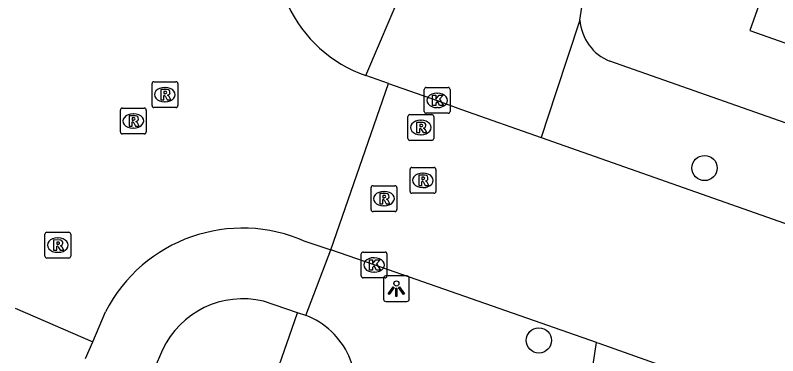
# Model space of a CAD drawing. Extents: x 163268 to 164360, y 381529 to 382285.
# Drawn here: x 163664.69 to 163694.24, y 381813.93 to 381827.13 of the extents above; entities that cross this region are included whole.
import ezdxf

# ---------------------------------------------------------------- set-up
doc = ezdxf.new("R2010")
doc.units = 0
for name, color, linetype in [('IMGEO_Boom', 7, 'Continuous'), ('IMGEO_Groenvoorziening', 7, 'Continuous'), ('IMGEO_Kolk', 7, 'Continuous'), ('IMGEO_Lichtpunt', 7, 'Continuous'), ('IMGEO_Pand', 7, 'Continuous'), ('IMGEO_Rijbaan_lokaal_open', 7, 'Continuous'), ('IMGEO_Rioolput', 7, 'Continuous'), ('IMGEO_Voetpad_open', 7, 'Continuous')]:
    doc.layers.add(name, color=color, linetype=linetype)

msp = doc.modelspace()

# ---------------------------------------------------------------- linework, layer by layer
at = {"layer": 'IMGEO_Boom'}
for centre in [(163691.408, 381821.21), (163684.985, 381814.526)]:
    msp.add_circle(centre, 0.489, dxfattribs=at)
at = {"layer": 'IMGEO_Groenvoorziening'}
msp.add_lwpolyline([(163668.78, 381810.415), (163670.194, 381809.286), (163669.274, 381807.048), (163670.285, 381806.507), (163671.945, 381807.337), (163673.083, 381808.276), (163675.631, 381815.598)], dxfattribs=at)
at = {"layer": 'IMGEO_Kolk'}
for p, q in [((163680.618, 381824.333), (163681.47, 381824.333)), ((163680.543, 381823.407), (163680.543, 381824.259)), ((163681.031, 381824.113), (163681.056, 381824.113)), ((163681.544, 381824.259), (163681.544, 381823.407)), ((163681.054, 381823.553), (163681.029, 381823.553)), ((163681.47, 381823.333), (163680.618, 381823.333)), ((163678.096, 381817.026), (163678.096, 381817.878)), ((163678.171, 381817.952), (163679.023, 381817.952)), ((163679.097, 381817.878), (163679.097, 381817.026)), ((163678.584, 381817.732), (163678.609, 381817.732)), ((163679.023, 381816.952), (163678.171, 381816.952)), ((163678.607, 381817.172), (163678.582, 381817.172))]:
    msp.add_line(p, q, dxfattribs=at)
for points in [[(163680.618, 381824.333), (163681.47, 381824.333)], [(163680.543, 381823.407), (163680.543, 381824.259)], [(163680.864, 381824.033), (163680.987, 381824.033), (163680.987, 381823.882), (163681.117, 381824.033), (163681.281, 381824.033), (163681.135, 381823.882), (163681.288, 381823.633), (163681.136, 381823.633), (163681.051, 381823.797), (163680.987, 381823.73), (163680.987, 381823.633), (163680.864, 381823.633), (163680.864, 381824.033)], [(163681.544, 381824.259), (163681.544, 381823.407)], [(163681.47, 381823.333), (163680.618, 381823.333)], [(163678.096, 381817.026), (163678.096, 381817.878)], [(163678.171, 381817.952), (163679.023, 381817.952)], [(163679.097, 381817.878), (163679.097, 381817.026)], [(163678.417, 381817.652), (163678.54, 381817.652), (163678.54, 381817.501), (163678.67, 381817.652), (163678.834, 381817.652), (163678.688, 381817.501), (163678.841, 381817.252), (163678.689, 381817.252), (163678.604, 381817.416), (163678.54, 381817.349), (163678.54, 381817.252), (163678.417, 381817.252), (163678.417, 381817.652)], [(163679.023, 381816.952), (163678.171, 381816.952)]]:
    msp.add_lwpolyline(points, dxfattribs=at)
for centre, start, end in [((163680.62, 381824.257), 91.552, 178.448), ((163680.62, 381824.257), 91.552, 178.448), ((163681.468, 381824.257), 1.552, 88.448), ((163681.468, 381824.257), 1.552, 88.448), ((163680.62, 381823.409), 181.552, 268.448), ((163680.62, 381823.409), 181.552, 268.448), ((163681.468, 381823.409), 271.552, 358.448), ((163681.468, 381823.409), 271.552, 358.448), ((163678.173, 381817.876), 91.552, 178.448), ((163678.173, 381817.876), 91.552, 178.448), ((163679.021, 381817.876), 1.552, 88.448), ((163679.021, 381817.876), 1.552, 88.448), ((163678.173, 381817.028), 181.552, 268.448), ((163678.173, 381817.028), 181.552, 268.448), ((163679.021, 381817.028), 271.552, 358.448), ((163679.021, 381817.028), 271.552, 358.448)]:
    msp.add_arc(centre, 0.0765, start, end, dxfattribs=at)
for centre, major_axis, ratio, start_param, end_param in [((163681.03, 381823.833), (-0.387, 0.002), 0.722429, 4.712389, 7.853982), ((163681.055, 381823.833), (-0.39, 0.002), 0.717154, 1.570796, 4.712389), ((163678.583, 381817.452), (-0.387, 0.002), 0.722429, 4.712389, 7.853982), ((163678.608, 381817.452), (-0.39, 0.002), 0.717154, 1.570796, 4.712389)]:
    msp.add_ellipse(centre, major_axis=major_axis, ratio=ratio, start_param=start_param, end_param=end_param, dxfattribs=at)
at = {"layer": 'IMGEO_Lichtpunt'}
for p, q in [((163678.962, 381816.936), (163678.962, 381816.129)), ((163678.962, 381816.936), (163678.962, 381816.129)), ((163679.864, 381817.031), (163679.056, 381817.031)), ((163679.864, 381817.031), (163679.056, 381817.031)), ((163679.958, 381816.129), (163679.958, 381816.936)), ((163679.958, 381816.129), (163679.958, 381816.936)), ((163679.056, 381816.035), (163679.864, 381816.035)), ((163679.056, 381816.035), (163679.864, 381816.035))]:
    msp.add_line(p, q, dxfattribs=at)
for points in [[(163679.336, 381816.6), (163679.375, 381816.572), (163679.187, 381816.31), (163679.149, 381816.337), (163679.336, 381816.6)], [(163679.548, 381816.572), (163679.586, 381816.599), (163679.773, 381816.337), (163679.734, 381816.309), (163679.548, 381816.572)], [(163679.438, 381816.552), (163679.485, 381816.552), (163679.485, 381816.23), (163679.438, 381816.23), (163679.438, 381816.552)]]:
    msp.add_lwpolyline(points, dxfattribs=at)
msp.add_circle((163679.461, 381816.734), 0.0994, dxfattribs=at)
for centre, start, end in [((163679.056, 381816.936), 90, 180), ((163679.056, 381816.936), 90, 180), ((163679.864, 381816.936), 0, 90), ((163679.864, 381816.936), 0, 90), ((163679.056, 381816.129), 180, 270), ((163679.056, 381816.129), 180, 270), ((163679.864, 381816.129), 270, 0), ((163679.864, 381816.129), 270, 360)]:
    msp.add_arc(centre, 0.0946, start, end, dxfattribs=at)
at = {"layer": 'IMGEO_Pand'}
msp.add_lwpolyline([(163701.857, 381831.919), (163700.801, 381832.29), (163700.635, 381831.858), (163695.918, 381833.516), (163695.002, 381830.913), (163694.733, 381831.008), (163693.163, 381826.545), (163699.215, 381824.416)], dxfattribs=at)
at = {"layer": 'IMGEO_Rijbaan_lokaal_open'}
for points in [[(163679.157, 381824.486), (163678.279, 381824.794)], [(163676.919, 381818.032), (163679.157, 381824.486)], [(163679.157, 381824.486), (163681.044, 381823.833), (163681.989, 381823.48), (163685.076, 381822.394)], [(163685.076, 381822.394), (163704.639, 381815.509), (163720.044, 381810.112), (163726.041, 381807.998)], [(163675.949, 381818.355), (163676.919, 381818.032)], [(163687.218, 381814.444), (163678.597, 381817.452), (163676.919, 381818.032)], [(163664.687, 381815.77), (163667.695, 381814.465)], [(163667.695, 381814.465), (163668.182, 381815.637)], [(163667.414, 381813.825), (163667.695, 381814.465)], [(163687.218, 381814.444), (163687.304, 381814.414), (163703.06, 381808.819), (163722.904, 381801.849)]]:
    msp.add_lwpolyline(points, dxfattribs=at)
for centre, radius, start, end in [((163679.996, 381829.736), 5.232, 158.8861, 250.845), ((163673.499, 381812.901), 5.979, 65.8059, 152.7683)]:
    msp.add_arc(centre, radius, start, end, dxfattribs=at)
at = {"layer": 'IMGEO_Rioolput'}
for p, q in [((163669.989, 381823.63), (163669.989, 381824.482)), ((163670.064, 381824.556), (163670.916, 381824.556)), ((163670.477, 381824.336), (163670.502, 381824.336)), ((163670.99, 381824.482), (163670.99, 381823.63)), ((163670.5, 381823.776), (163670.475, 381823.776)), ((163668.763, 381822.608), (163668.763, 381823.46)), ((163668.838, 381823.534), (163669.69, 381823.534)), ((163669.764, 381823.46), (163669.764, 381822.608)), ((163670.916, 381823.556), (163670.064, 381823.556)), ((163669.251, 381823.314), (163669.276, 381823.314)), ((163679.909, 381822.356), (163679.909, 381823.208)), ((163679.984, 381823.282), (163680.836, 381823.282)), ((163680.91, 381823.208), (163680.91, 381822.356)), ((163680.397, 381823.062), (163680.422, 381823.062)), ((163669.69, 381822.534), (163668.838, 381822.534)), ((163669.274, 381822.754), (163669.249, 381822.754)), ((163680.42, 381822.502), (163680.395, 381822.502)), ((163680.836, 381822.282), (163679.984, 381822.282)), ((163679.99, 381820.306), (163679.99, 381821.158)), ((163680.065, 381821.232), (163680.917, 381821.232)), ((163680.991, 381821.158), (163680.991, 381820.306)), ((163680.478, 381821.012), (163680.503, 381821.012)), ((163678.48, 381819.597), (163678.48, 381820.449)), ((163678.555, 381820.523), (163679.407, 381820.523)), ((163679.481, 381820.449), (163679.481, 381819.597)), ((163680.501, 381820.452), (163680.476, 381820.452)), ((163678.968, 381820.303), (163678.993, 381820.303)), ((163680.917, 381820.232), (163680.065, 381820.232)), ((163678.991, 381819.743), (163678.966, 381819.743)), ((163679.407, 381819.523), (163678.555, 381819.523)), ((163665.91, 381818.721), (163666.762, 381818.721)), ((163665.835, 381817.795), (163665.835, 381818.647)), ((163666.323, 381818.501), (163666.348, 381818.501)), ((163666.836, 381818.647), (163666.836, 381817.795)), ((163666.346, 381817.941), (163666.321, 381817.941)), ((163666.762, 381817.721), (163665.91, 381817.721))]:
    msp.add_line(p, q, dxfattribs=at)
for points in [[(163669.989, 381823.63), (163669.989, 381824.482)], [(163670.064, 381824.556), (163670.916, 381824.556)], [(163670.99, 381824.482), (163670.99, 381823.63)], [(163670.578, 381824.254), (163670.326, 381824.256), (163670.326, 381823.856)], [(163670.326, 381823.856), (163670.45, 381823.856), (163670.45, 381824.018), (163670.461, 381824.018)], [(163670.504, 381824.175), (163670.45, 381824.175), (163670.45, 381824.094)], [(163670.45, 381824.094), (163670.502, 381824.094)], [(163670.508, 381823.989), (163670.579, 381823.856), (163670.719, 381823.856), (163670.654, 381823.982)], [(163668.763, 381822.608), (163668.763, 381823.46)], [(163668.838, 381823.534), (163669.69, 381823.534)], [(163669.764, 381823.46), (163669.764, 381822.608)], [(163670.916, 381823.556), (163670.064, 381823.556)], [(163669.352, 381823.232), (163669.1, 381823.234), (163669.1, 381822.834)], [(163669.278, 381823.153), (163669.224, 381823.153), (163669.224, 381823.072)], [(163679.909, 381822.356), (163679.909, 381823.208)], [(163679.984, 381823.282), (163680.836, 381823.282)], [(163680.91, 381823.208), (163680.91, 381822.356)], [(163669.1, 381822.834), (163669.224, 381822.834), (163669.224, 381822.996), (163669.235, 381822.996)], [(163669.224, 381823.072), (163669.276, 381823.072)], [(163669.282, 381822.967), (163669.353, 381822.834), (163669.493, 381822.834), (163669.428, 381822.96)], [(163680.498, 381822.98), (163680.246, 381822.982), (163680.246, 381822.582)], [(163680.424, 381822.901), (163680.37, 381822.901), (163680.37, 381822.82)], [(163680.37, 381822.82), (163680.422, 381822.82)], [(163669.69, 381822.534), (163668.838, 381822.534)], [(163680.246, 381822.582), (163680.37, 381822.582), (163680.37, 381822.744), (163680.381, 381822.744)], [(163680.428, 381822.715), (163680.499, 381822.582), (163680.639, 381822.582), (163680.574, 381822.708)], [(163680.836, 381822.282), (163679.984, 381822.282)], [(163679.99, 381820.306), (163679.99, 381821.158)], [(163680.065, 381821.232), (163680.917, 381821.232)], [(163680.991, 381821.158), (163680.991, 381820.306)], [(163680.579, 381820.93), (163680.327, 381820.932), (163680.327, 381820.532)], [(163680.505, 381820.851), (163680.451, 381820.851), (163680.451, 381820.77)], [(163680.451, 381820.77), (163680.503, 381820.77)], [(163678.48, 381819.597), (163678.48, 381820.449)], [(163678.555, 381820.523), (163679.407, 381820.523)], [(163679.481, 381820.449), (163679.481, 381819.597)], [(163680.327, 381820.532), (163680.451, 381820.532), (163680.451, 381820.694), (163680.462, 381820.694)], [(163680.509, 381820.665), (163680.58, 381820.532), (163680.72, 381820.532), (163680.655, 381820.658)], [(163679.069, 381820.221), (163678.817, 381820.223), (163678.817, 381819.823)], [(163678.995, 381820.142), (163678.941, 381820.142), (163678.941, 381820.061)], [(163680.917, 381820.232), (163680.065, 381820.232)], [(163678.817, 381819.823), (163678.941, 381819.823), (163678.941, 381819.985), (163678.952, 381819.985)], [(163678.941, 381820.061), (163678.993, 381820.061)], [(163678.999, 381819.956), (163679.07, 381819.823), (163679.21, 381819.823), (163679.145, 381819.949)], [(163679.407, 381819.523), (163678.555, 381819.523)], [(163665.91, 381818.721), (163666.762, 381818.721)], [(163665.835, 381817.795), (163665.835, 381818.647)], [(163666.424, 381818.419), (163666.172, 381818.421), (163666.172, 381818.021)], [(163666.836, 381818.647), (163666.836, 381817.795)], [(163666.172, 381818.021), (163666.296, 381818.021), (163666.296, 381818.183), (163666.307, 381818.183)], [(163666.35, 381818.34), (163666.296, 381818.34), (163666.296, 381818.259)], [(163666.296, 381818.259), (163666.348, 381818.259)], [(163666.354, 381818.154), (163666.425, 381818.021), (163666.565, 381818.021), (163666.5, 381818.147)], [(163666.762, 381817.721), (163665.91, 381817.721)]]:
    msp.add_lwpolyline(points, dxfattribs=at)
for centre, radius, start, end in [((163670.066, 381824.48), 0.0765, 91.552, 178.448), ((163670.066, 381824.48), 0.0765, 91.552, 178.448), ((163670.914, 381824.48), 0.0765, 1.552, 88.448), ((163670.914, 381824.48), 0.0765, 1.552, 88.448), ((163670.46, 381823.965), 0.0533, 26.0293, 88.6989), ((163670.486, 381824.283), 0.19, 274.7715, 282.9687), ((163670.51, 381824.079), 0.0964, 77.0061, 93.1865), ((163670.524, 381824.136), 0.0378, 276.6634, 79.6772), ((163670.577, 381824.144), 0.109, 350.3612, 89.416), ((163670.575, 381824.144), 0.112, 277.5842, 350.9817), ((163670.559, 381823.929), 0.108, 29.5134, 73.7905), ((163668.84, 381823.458), 0.0765, 91.552, 178.448), ((163668.84, 381823.458), 0.0765, 91.552, 178.448), ((163669.688, 381823.458), 0.0765, 1.552, 88.448), ((163669.688, 381823.458), 0.0765, 1.552, 88.448), ((163670.066, 381823.632), 0.0765, 181.552, 268.448), ((163670.066, 381823.632), 0.0765, 181.552, 268.448), ((163670.914, 381823.632), 0.0765, 271.552, 358.448), ((163670.914, 381823.632), 0.0765, 271.552, 358.448), ((163669.284, 381823.057), 0.0964, 77.0061, 93.1865), ((163669.298, 381823.114), 0.0378, 276.6634, 79.6772), ((163669.351, 381823.122), 0.109, 350.3612, 89.416), ((163669.349, 381823.122), 0.112, 277.5842, 350.9817), ((163679.986, 381823.206), 0.0765, 91.552, 178.448), ((163679.986, 381823.206), 0.0765, 91.552, 178.448), ((163680.834, 381823.206), 0.0765, 1.552, 88.448), ((163680.834, 381823.206), 0.0765, 1.552, 88.448), ((163669.234, 381822.943), 0.0533, 26.0293, 88.6989), ((163669.26, 381823.261), 0.19, 274.7715, 282.9687), ((163669.333, 381822.907), 0.108, 29.5134, 73.7905), ((163680.406, 381823.009), 0.19, 274.7715, 282.9687), ((163680.43, 381822.805), 0.0964, 77.0061, 93.1865), ((163680.444, 381822.862), 0.0378, 276.6634, 79.6772), ((163680.497, 381822.87), 0.109, 350.3612, 89.416), ((163680.495, 381822.87), 0.112, 277.5842, 350.9817), ((163668.84, 381822.61), 0.0765, 181.552, 268.448), ((163668.84, 381822.61), 0.0765, 181.552, 268.448), ((163669.688, 381822.61), 0.0765, 271.552, 358.448), ((163669.688, 381822.61), 0.0765, 271.552, 358.448), ((163680.38, 381822.691), 0.0533, 26.0293, 88.6989), ((163680.479, 381822.655), 0.108, 29.5134, 73.7905), ((163679.986, 381822.358), 0.0765, 181.552, 268.448), ((163679.986, 381822.358), 0.0765, 181.552, 268.448), ((163680.834, 381822.358), 0.0765, 271.552, 358.448), ((163680.834, 381822.358), 0.0765, 271.552, 358.448), ((163680.067, 381821.156), 0.0765, 91.552, 178.448), ((163680.067, 381821.156), 0.0765, 91.552, 178.448), ((163680.915, 381821.156), 0.0765, 1.552, 88.448), ((163680.915, 381821.156), 0.0765, 1.552, 88.448), ((163680.487, 381820.959), 0.19, 274.7715, 282.9687), ((163680.511, 381820.755), 0.0964, 77.0061, 93.1865), ((163680.525, 381820.812), 0.0378, 276.6634, 79.6772), ((163680.578, 381820.82), 0.109, 350.3612, 89.416), ((163680.576, 381820.82), 0.112, 277.5842, 350.9817), ((163678.557, 381820.447), 0.0765, 91.552, 178.448), ((163678.557, 381820.447), 0.0765, 91.552, 178.448), ((163679.405, 381820.447), 0.0765, 1.552, 88.448), ((163679.405, 381820.447), 0.0765, 1.552, 88.448), ((163680.461, 381820.641), 0.0533, 26.0293, 88.6989), ((163680.56, 381820.605), 0.108, 29.5134, 73.7905), ((163679.001, 381820.046), 0.0964, 77.0061, 93.1865), ((163679.015, 381820.103), 0.0378, 276.6634, 79.6772), ((163679.068, 381820.111), 0.109, 350.3612, 89.416), ((163680.067, 381820.308), 0.0765, 181.552, 268.448), ((163680.067, 381820.308), 0.0765, 181.552, 268.448), ((163680.915, 381820.308), 0.0765, 271.552, 358.448), ((163680.915, 381820.308), 0.0765, 271.552, 358.448), ((163678.951, 381819.932), 0.0533, 26.0293, 88.6989), ((163678.977, 381820.25), 0.19, 274.7715, 282.9687), ((163679.066, 381820.111), 0.112, 277.5842, 350.9817), ((163679.05, 381819.896), 0.108, 29.5134, 73.7905), ((163678.557, 381819.599), 0.0765, 181.552, 268.448), ((163678.557, 381819.599), 0.0765, 181.552, 268.448), ((163679.405, 381819.599), 0.0765, 271.552, 358.448), ((163679.405, 381819.599), 0.0765, 271.552, 358.448), ((163665.912, 381818.645), 0.0765, 91.552, 178.448), ((163665.912, 381818.645), 0.0765, 91.552, 178.448), ((163666.76, 381818.645), 0.0765, 1.552, 88.448), ((163666.76, 381818.645), 0.0765, 1.552, 88.448), ((163666.423, 381818.309), 0.109, 350.3612, 89.416), ((163666.306, 381818.13), 0.0533, 26.0293, 88.6989), ((163666.332, 381818.448), 0.19, 274.7715, 282.9687), ((163666.356, 381818.244), 0.0964, 77.0061, 93.1865), ((163666.37, 381818.301), 0.0378, 276.6634, 79.6772), ((163666.421, 381818.309), 0.112, 277.5842, 350.9817), ((163666.405, 381818.094), 0.108, 29.5134, 73.7905), ((163665.912, 381817.797), 0.0765, 181.552, 268.448), ((163665.912, 381817.797), 0.0765, 181.552, 268.448), ((163666.76, 381817.797), 0.0765, 271.552, 358.448), ((163666.76, 381817.797), 0.0765, 271.552, 358.448)]:
    msp.add_arc(centre, radius, start, end, dxfattribs=at)
for centre, major_axis, ratio, start_param, end_param in [((163670.476, 381824.056), (-0.387, 0.002), 0.722429, 4.712389, 7.853982), ((163670.501, 381824.056), (-0.39, 0.002), 0.717154, 1.570796, 4.712389), ((163669.25, 381823.034), (-0.387, 0.002), 0.722429, 4.712389, 7.853982), ((163669.275, 381823.034), (-0.39, 0.002), 0.717154, 1.570796, 4.712389), ((163680.396, 381822.782), (-0.387, 0.002), 0.722429, 4.712389, 7.853982), ((163680.421, 381822.782), (-0.39, 0.002), 0.717154, 1.570796, 4.712389), ((163680.477, 381820.732), (-0.387, 0.002), 0.722429, 4.712389, 7.853982), ((163680.502, 381820.732), (-0.39, 0.002), 0.717154, 1.570796, 4.712389), ((163678.967, 381820.023), (-0.387, 0.002), 0.722429, 4.712389, 7.853982), ((163678.992, 381820.023), (-0.39, 0.002), 0.717154, 1.570796, 4.712389), ((163666.322, 381818.221), (-0.387, 0.002), 0.722429, 4.712389, 7.853982), ((163666.347, 381818.221), (-0.39, 0.002), 0.717154, 1.570796, 4.712389)]:
    msp.add_ellipse(centre, major_axis=major_axis, ratio=ratio, start_param=start_param, end_param=end_param, dxfattribs=at)
at = {"layer": 'IMGEO_Voetpad_open'}
for points in [[(163686.577, 381826.945), (163686.767, 381828.226), (163695.139, 381847.286)], [(163678.279, 381824.794), (163679.709, 381828.166)], [(163686.577, 381826.945), (163685.646, 381824.121), (163685.076, 381822.394)], [(163727.155, 381811.48), (163687.737, 381825.353)], [(163675.953, 381815.49), (163676.919, 381818.032)], [(163675.631, 381815.598), (163674.306, 381816.042)], [(163675.953, 381815.49), (163675.631, 381815.598)], [(163686.787, 381811.726), (163686.854, 381811.92), (163686.921, 381812.493), (163687.218, 381814.444)], [(163670.398, 381814.16), (163668.78, 381810.415)]]:
    msp.add_lwpolyline(points, dxfattribs=at)
for centre, radius, start, end in [((163688.421, 381827.07), 1.848, 183.8831, 248.2743), ((163673.501, 381812.714), 3.424, 76.4087, 155.02), ((163674.914, 381812.715), 2.963, 338.8846, 69.4742)]:
    msp.add_arc(centre, radius, start, end, dxfattribs=at)

doc.saveas('drawing.dxf')
